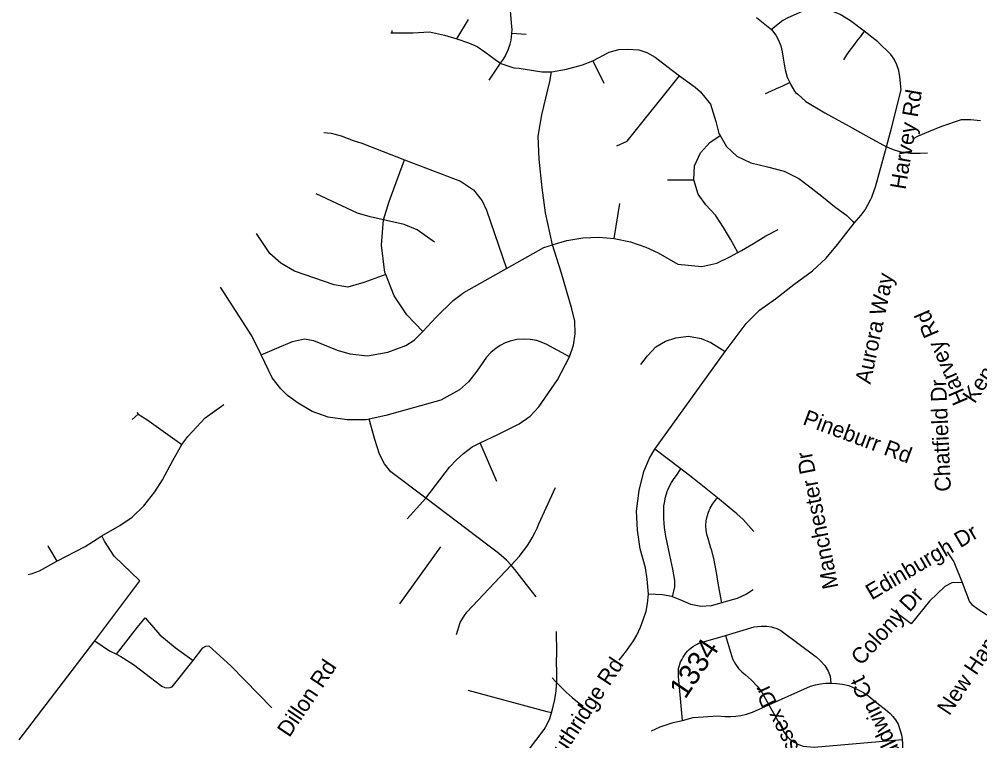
# Model space of a CAD drawing. Extents: x 1716282 to 1717158, y 799307 to 801078.
# Drawn here: x 1716814.2 to 1716897.5, y 800961.5 to 801024 of the extents above; entities that cross this region are included whole.
import ezdxf

# ---------------------------------------------------------------- set-up
doc = ezdxf.new("R2010")
doc.units = 0
for name, color, linetype in [('Exist Hydrographic Misc Water Feature', 7, 'Continuous'), ('Exist Road Non-System Type 51', 7, 'Continuous'), ('Exist Road Non-System Type 51 Label', 7, 'Continuous'), ('Exist Road Secondary Type 51 Label', 7, 'Continuous'), ('Exist Road Secondary Type 51 Number Label', 7, 'Continuous')]:
    doc.layers.add(name, color=color, linetype=linetype)

msp = doc.modelspace()

# ---------------------------------------------------------------- linework, layer by layer
at = {"layer": 'Exist Hydrographic Misc Water Feature'}
for points in [[(1716897.519, 801015.214), (1716896.644, 801015.32), (1716895.855, 801015.298), (1716894.144, 801014.747), (1716893.019, 801014.283), (1716892.114, 801013.884), (1716891.635, 801013.651)], [(1716860.405, 800966.992), (1716860.724, 800966.647), (1716861.623, 800965.752), (1716862.149, 800965.289), (1716862.763, 800964.799), (1716863.098, 800964.568)]]:
    msp.add_lwpolyline(points, dxfattribs=at)
at = {"layer": 'Exist Road Non-System Type 51'}
for p, q in [((1716852.16, 801022.332), (1716853.167, 801023.994)), ((1716858.155, 801022.702), (1716856.927, 801022.777)), ((1716854.944, 801018.748), (1716855.933, 801020.232)), ((1716863.949, 801020.433), (1716864.897, 801018.483)), ((1716870.409, 801010.113), (1716872.699, 801010.119)), ((1716865.789, 801005.031), (1716866.276, 801008.075)), ((1716869.316, 800986.79), (1716875.39, 800995.249)), ((1716855.619, 800983.999), (1716854.181, 800987.344)), ((1716871.572, 800985.091), (1716869.316, 800986.79)), ((1716847.86, 800980.768), (1716849.474, 800982.536)), ((1716847.212, 800973.402), (1716850.775, 800978.334)), ((1716814.237, 800961.621), (1716820.785, 800970.202))]:
    msp.add_line(p, q, dxfattribs=at)
for points in [[(1716856.927, 801022.777), (1716856.936, 801023.147), (1716856.929, 801023.382), (1716856.806, 801024.751), (1716856.785, 801025.112), (1716856.82, 801025.547), (1716856.869, 801025.913), (1716856.932, 801026.287)], [(1716887.449, 801022.977), (1716886.267, 801023.892), (1716885.375, 801024.443), (1716884.385, 801024.846), (1716883.768, 801024.93), (1716883.043, 801024.929), (1716882.545, 801024.843), (1716882.079, 801024.7), (1716880.827, 801024.146), (1716880.41, 801023.901), (1716879.43, 801023.125)], [(1716878.117, 801024.16), (1716879.418, 801023.141), (1716879.43, 801023.125)], [(1716846.428, 801022.859), (1716846.546, 801022.846)], [(1716846.546, 801022.846), (1716846.552, 801023.044)], [(1716846.546, 801022.846), (1716848.35, 801022.854), (1716849.778, 801022.934), (1716851.073, 801022.639), (1716852.16, 801022.332)], [(1716855.933, 801020.232), (1716856.196, 801020.571), (1716856.356, 801020.848), (1716856.44, 801021.016), (1716856.559, 801021.283), (1716856.67, 801021.558), (1716856.762, 801021.876), (1716856.848, 801022.221), (1716856.891, 801022.505), (1716856.927, 801022.777)], [(1716879.43, 801023.125), (1716879.789, 801022.647), (1716880.036, 801022.215), (1716880.226, 801021.717), (1716880.331, 801021.189), (1716880.416, 801020.655), (1716880.509, 801020.136), (1716880.608, 801019.634), (1716880.788, 801019.016), (1716880.994, 801018.534)], [(1716887.449, 801022.977), (1716887.18, 801022.611), (1716886.824, 801022.141), (1716886.519, 801021.752), (1716886.211, 801021.343), (1716885.927, 801020.935), (1716885.659, 801020.521)], [(1716889.368, 801012.981), (1716889.801, 801014.593), (1716890.643, 801017.916), (1716890.545, 801019.042), (1716890.437, 801019.585), (1716890.287, 801020.076), (1716890.046, 801020.576), (1716889.746, 801020.979), (1716888.639, 801022.063), (1716887.449, 801022.977)], [(1716852.16, 801022.332), (1716853.17, 801021.986), (1716853.921, 801021.653), (1716854.592, 801021.204), (1716855.138, 801020.808), (1716855.486, 801020.523), (1716855.933, 801020.232)], [(1716863.949, 801020.433), (1716865.357, 801021.161), (1716866.193, 801021.397), (1716866.975, 801021.444), (1716867.914, 801021.361), (1716868.605, 801021.129), (1716869.34, 801020.729), (1716870.351, 801019.961), (1716871.444, 801019.124)], [(1716855.933, 801020.232), (1716856.042, 801020.163), (1716857.081, 801019.826), (1716857.542, 801019.775), (1716857.908, 801019.726), (1716859.511, 801019.46), (1716860.357, 801019.474)], [(1716860.357, 801019.474), (1716861.645, 801019.685), (1716863.027, 801020.069), (1716863.949, 801020.433)], [(1716860.445, 801004.497), (1716859.835, 801007.267), (1716859.539, 801009.426), (1716859.295, 801011.919), (1716859.189, 801013.909), (1716859.516, 801015.747), (1716860.221, 801018.618), (1716860.357, 801019.474)], [(1716866.023, 801013.064), (1716866.901, 801013.465), (1716871.444, 801019.124)], [(1716871.444, 801019.124), (1716872.277, 801018.527), (1716872.796, 801018.127), (1716873.272, 801017.73), (1716874.129, 801016.664), (1716874.593, 801015.18), (1716874.86, 801014.122), (1716874.959, 801013.955)], [(1716880.994, 801018.534), (1716880.364, 801018.234), (1716879.814, 801017.984), (1716879.321, 801017.76), (1716878.878, 801017.557)], [(1716880.994, 801018.534), (1716881.093, 801018.332), (1716881.412, 801017.798), (1716881.507, 801017.691), (1716881.698, 801017.528), (1716882.387, 801016.893), (1716884.051, 801015.918), (1716886.159, 801014.749), (1716887.847, 801013.818), (1716889.368, 801012.981)], [(1716840.639, 801014.21), (1716841.275, 801014.143), (1716842.142, 801013.934), (1716843.167, 801013.509), (1716843.923, 801013.305), (1716847.605, 801011.854)], [(1716872.699, 801010.119), (1716872.742, 801011.333), (1716873.258, 801012.453), (1716874.116, 801013.366), (1716874.769, 801013.823), (1716874.959, 801013.955)], [(1716874.959, 801013.955), (1716875.522, 801013.01), (1716876.411, 801012.164), (1716877.631, 801011.589), (1716879.075, 801011.251), (1716880.506, 801010.871), (1716881.774, 801010.232), (1716882.866, 801009.416), (1716883.928, 801008.574), (1716884.883, 801007.804), (1716885.946, 801007.032), (1716886.449, 801006.503), (1716886.572, 801006.366)], [(1716886.572, 801006.366), (1716887.194, 801007.062), (1716887.371, 801007.284), (1716887.525, 801007.528), (1716888.001, 801008.382), (1716888.116, 801008.615), (1716888.177, 801008.777), (1716888.429, 801009.505), (1716888.963, 801011.488), (1716889.368, 801012.981)], [(1716889.368, 801012.981), (1716890.035, 801012.714), (1716890.622, 801012.547), (1716891.454, 801012.433), (1716892.284, 801012.423), (1716892.938, 801012.443)], [(1716845.797, 801006.648), (1716846.287, 801008.235), (1716847.605, 801011.854)], [(1716847.605, 801011.854), (1716852.46, 801010.001), (1716853.589, 801009.245), (1716854.347, 801008.304), (1716854.733, 801007.5), (1716856.467, 801002.426)], [(1716876.505, 801003.826), (1716875.86, 801004.991), (1716875.268, 801006), (1716874.553, 801007.048), (1716873.739, 801007.952), (1716873.073, 801008.872), (1716872.699, 801010.119)], [(1716845.797, 801006.648), (1716844.638, 801006.906), (1716843.548, 801007.229), (1716839.958, 801008.899)], [(1716845.996, 801001.922), (1716845.927, 801002.105), (1716845.631, 801004.464), (1716845.797, 801006.648)], [(1716850.213, 801004.728), (1716848.73, 801005.775), (1716847.591, 801006.251), (1716845.797, 801006.648)], [(1716875.39, 800995.249), (1716875.83, 800995.838), (1716877.212, 800997.665), (1716878.382, 800998.83), (1716879.749, 800999.814), (1716881.356, 801001.05), (1716882.964, 801002.247), (1716884.163, 801003.335), (1716885.137, 801004.502), (1716886.572, 801006.366)], [(1716845.996, 801001.922), (1716844.081, 801001.216), (1716842.722, 801000.815), (1716841.511, 801001.012), (1716838.098, 801002.198), (1716836.914, 801002.886), (1716835.943, 801003.741), (1716834.796, 801005.48)], [(1716876.505, 801003.826), (1716876.824, 801004.008), (1716877.851, 801004.598), (1716878.918, 801005.256), (1716879.994, 801005.81)], [(1716856.467, 801002.426), (1716859.699, 801004.259), (1716860.445, 801004.497)], [(1716860.445, 801004.497), (1716860.491, 801004.51), (1716861.698, 801004.871), (1716863.072, 801005.092), (1716864.462, 801005.141), (1716865.789, 801005.031)], [(1716861.905, 800994.787), (1716862.262, 800995.806), (1716862.401, 800996.793), (1716862.37, 800997.863), (1716862.108, 800998.941), (1716861.196, 801002.109), (1716860.445, 801004.497)], [(1716865.789, 801005.031), (1716867.208, 801004.742), (1716868.524, 801004.291), (1716869.601, 801003.782), (1716871.309, 801002.802), (1716873.369, 801002.615), (1716874.685, 801002.892), (1716875.803, 801003.434), (1716876.505, 801003.826)], [(1716849.2, 800996.996), (1716847.83, 800998.424), (1716846.722, 801000.085), (1716845.996, 801001.922)], [(1716849.2, 800996.996), (1716850.334, 800998.202), (1716851.834, 800999.676), (1716852.752, 801000.363), (1716856.467, 801002.426)], [(1716835.192, 800994.969), (1716834.399, 800996.612), (1716831.671, 801000.811)], [(1716835.192, 800994.969), (1716837.927, 800996.116), (1716838.965, 800996.337), (1716839.728, 800996.206), (1716841.791, 800995.366), (1716842.886, 800995.045), (1716844.413, 800994.878), (1716846.162, 800995.193), (1716847.721, 800995.77), (1716848.456, 800996.218), (1716849.2, 800996.996)], [(1716861.905, 800994.787), (1716859.898, 800995.886), (1716859.08, 800996.191), (1716858.504, 800996.302), (1716857.914, 800996.33), (1716857.342, 800996.275), (1716856.77, 800996.139), (1716856.355, 800995.991), (1716855.895, 800995.763), (1716855.529, 800995.517), (1716855.14, 800995.188), (1716854.73, 800994.747), (1716853.876, 800993.548), (1716853.17, 800992.623), (1716852.37, 800991.925), (1716850.758, 800991.037), (1716846.002, 800989.719), (1716844.569, 800989.391)], [(1716868.093, 800994.131), (1716868.669, 800994.861), (1716869.404, 800995.652), (1716870.241, 800996.143), (1716871.122, 800996.448), (1716872.212, 800996.564), (1716873.324, 800996.37), (1716874.147, 800996.026), (1716875.39, 800995.249)], [(1716844.569, 800989.391), (1716844.305, 800989.332), (1716842.643, 800989.319), (1716841.011, 800989.57), (1716839.613, 800990.052), (1716838.399, 800990.786), (1716837.488, 800991.45), (1716836.918, 800992.02), (1716836.147, 800992.976), (1716835.192, 800994.969)], [(1716854.181, 800987.344), (1716855.755, 800988.081), (1716857.552, 800988.994), (1716858.509, 800989.658), (1716859.257, 800990.459), (1716860.886, 800992.793), (1716861.905, 800994.787)], [(1716828.334, 800987.2), (1716828.845, 800987.903), (1716830.35, 800989.515), (1716831.965, 800990.649)], [(1716824.014, 800989.372), (1716824.538, 800989.815)], [(1716824.416, 800989.972), (1716824.538, 800989.815)], [(1716824.538, 800989.815), (1716825.291, 800989.352), (1716828.334, 800987.2)], [(1716849.474, 800982.536), (1716846.426, 800984.818), (1716845.877, 800985.515), (1716845.457, 800986.346), (1716845.05, 800987.634), (1716844.569, 800989.391)], [(1716821.389, 800979.287), (1716822.957, 800980.192), (1716824.01, 800980.89), (1716825.028, 800981.899), (1716825.987, 800983.085), (1716826.654, 800984.13), (1716827.535, 800985.822), (1716828.334, 800987.2)], [(1716849.474, 800982.536), (1716851.529, 800985.221), (1716852.124, 800985.872), (1716852.717, 800986.424), (1716853.486, 800986.984), (1716854.181, 800987.344)], [(1716868.773, 800974.238), (1716868.656, 800975.54), (1716868.489, 800976.522), (1716868.05, 800978.166), (1716867.802, 800979.774), (1716867.707, 800981.418), (1716867.957, 800983.22), (1716868.36, 800984.85), (1716868.844, 800986.016), (1716869.316, 800986.79)], [(1716870.263, 800979.262), (1716870.197, 800979.614), (1716870.147, 800980.006), (1716870.106, 800980.39), (1716870.083, 800980.794), (1716870.074, 800981.204), (1716870.079, 800981.416), (1716870.087, 800981.633), (1716870.101, 800981.881), (1716870.137, 800982.132), (1716870.233, 800982.639), (1716870.388, 800983.137), (1716870.552, 800983.525), (1716870.754, 800983.904), (1716870.996, 800984.249), (1716871.171, 800984.498), (1716871.572, 800985.091)], [(1716874.739, 800982.592), (1716872.574, 800984.303), (1716871.572, 800985.091)], [(1716856.862, 800976.743), (1716857.585, 800977.537), (1716857.823, 800977.835), (1716858.052, 800978.145), (1716858.27, 800978.456), (1716858.477, 800978.78), (1716858.672, 800979.112), (1716858.949, 800979.614), (1716859.112, 800979.962), (1716859.266, 800980.313), (1716860.701, 800983.484)], [(1716856.862, 800976.743), (1716856.453, 800977.171), (1716855.998, 800977.587), (1716855.642, 800977.875), (1716854.841, 800978.485), (1716849.474, 800982.536)], [(1716874.16, 800978.216), (1716874.071, 800978.533), (1716873.915, 800979.067), (1716873.824, 800979.39), (1716873.757, 800979.783), (1716873.74, 800980.174), (1716873.759, 800980.574), (1716873.835, 800980.961), (1716873.947, 800981.331), (1716874.106, 800981.687), (1716874.305, 800982.025), (1716874.466, 800982.258), (1716874.643, 800982.482), (1716874.693, 800982.535), (1716874.739, 800982.592)], [(1716877.892, 800979.666), (1716876.973, 800980.702), (1716876.409, 800981.186), (1716874.739, 800982.592)], [(1716817.501, 800977.085), (1716819.938, 800978.377), (1716821.389, 800979.287)], [(1716820.785, 800970.202), (1716824.685, 800975.405), (1716824.66, 800975.425), (1716822.454, 800977.539), (1716821.631, 800978.814), (1716821.389, 800979.287)], [(1716870.827, 800974.004), (1716871.031, 800974.883), (1716871.048, 800975.422), (1716870.871, 800976.389), (1716870.606, 800977.6), (1716870.25, 800979.258)], [(1716816.706, 800978.453), (1716816.764, 800978.311), (1716817.501, 800977.085)], [(1716875.099, 800973.481), (1716874.827, 800975.004), (1716874.649, 800976.106), (1716874.409, 800977.323), (1716874.189, 800978.225)], [(1716894.629, 800977.912), (1716895.205, 800977.048), (1716895.929, 800975.259)], [(1716815.023, 800975.939), (1716815.348, 800976.016), (1716815.982, 800976.252), (1716817.501, 800977.085)], [(1716852.138, 800970.751), (1716852.444, 800971.778), (1716852.807, 800972.401), (1716853.026, 800972.688), (1716856.862, 800976.743)], [(1716859.026, 800974.003), (1716858.38, 800974.81), (1716857.171, 800976.377), (1716856.862, 800976.743)], [(1716877.839, 800974.613), (1716877.262, 800974.223), (1716876.451, 800973.871), (1716875.284, 800973.531), (1716875.099, 800973.481)], [(1716895.929, 800975.259), (1716895.05, 800975.231), (1716894.447, 800974.91), (1716893.114, 800973.637), (1716891.51, 800971.674), (1716889.785, 800972.975)], [(1716895.929, 800975.259), (1716896.583, 800973.572), (1716896.769, 800973.352), (1716897.314, 800972.941), (1716902.939, 800969.364)], [(1716866.206, 800968.528), (1716866.858, 800969.339), (1716867.468, 800970.193), (1716867.759, 800970.685), (1716868.078, 800971.388), (1716868.284, 800972.024), (1716868.544, 800972.766), (1716868.664, 800973.419), (1716868.773, 800974.238)], [(1716870.827, 800974.004), (1716870.783, 800974.025), (1716869.968, 800974.176), (1716868.773, 800974.238)], [(1716875.099, 800973.481), (1716874.189, 800973.228), (1716873.28, 800973.173), (1716872.436, 800973.348), (1716871.508, 800973.74), (1716870.827, 800974.004)], [(1716822.666, 800969.031), (1716824.477, 800971.38), (1716825.147, 800972.183), (1716826.43, 800970.714), (1716827.744, 800969.612), (1716829.3, 800968.501)], [(1716875.434, 800970.67), (1716877.926, 800971.409), (1716878.561, 800971.475), (1716879.006, 800971.457), (1716879.382, 800971.397), (1716879.874, 800971.255), (1716880.225, 800971.103), (1716883.273, 800968.821), (1716883.673, 800968.466), (1716884.051, 800968.047), (1716884.339, 800967.562), (1716884.492, 800967.139), (1716884.571, 800966.526)], [(1716860.364, 800963.958), (1716860.505, 800964.513), (1716860.648, 800965.109), (1716860.761, 800965.873), (1716860.819, 800966.711), (1716860.826, 800967.463), (1716860.8, 800968.414), (1716860.83, 800969.131), (1716860.787, 800971.016)], [(1716871.698, 800963.295), (1716871.347, 800967.102), (1716871.37, 800967.802), (1716871.407, 800967.965), (1716871.469, 800968.166), (1716871.538, 800968.368), (1716871.634, 800968.558), (1716871.756, 800968.789), (1716871.871, 800968.967), (1716872.003, 800969.136), (1716872.148, 800969.292), (1716872.295, 800969.44), (1716872.458, 800969.577), (1716872.666, 800969.737), (1716872.85, 800969.847), (1716872.99, 800969.919), (1716873.132, 800969.988), (1716875.434, 800970.67)], [(1716875.434, 800970.67), (1716876.041, 800968.649), (1716876.302, 800968.165), (1716876.562, 800967.812), (1716876.847, 800967.506), (1716877.155, 800967.249), (1716877.696, 800966.796), (1716878.181, 800966.27), (1716878.576, 800965.744), (1716879.187, 800964.644)], [(1716820.785, 800970.202), (1716822.052, 800969.322), (1716822.666, 800969.031)], [(1716829.3, 800968.501), (1716830.157, 800969.603), (1716830.412, 800969.739), (1716830.662, 800969.75), (1716832.598, 800967.988), (1716836.115, 800964.398)], [(1716822.666, 800969.031), (1716823.038, 800968.853), (1716824.141, 800968.148), (1716826.593, 800966.278), (1716826.842, 800966.168), (1716827.029, 800966.134), (1716827.309, 800966.156), (1716827.483, 800966.223), (1716829.3, 800968.501)], [(1716879.187, 800964.644), (1716882.785, 800966.279), (1716883.232, 800966.393), (1716883.654, 800966.468), (1716884.085, 800966.517), (1716884.571, 800966.526)], [(1716884.571, 800966.526), (1716885.048, 800966.505), (1716885.579, 800966.444), (1716886.105, 800966.319), (1716886.494, 800966.155), (1716886.862, 800965.987), (1716887.387, 800965.71), (1716887.842, 800965.392), (1716888.233, 800965.093), (1716888.686, 800964.724), (1716889.299, 800964.251), (1716889.687, 800963.913), (1716889.942, 800963.637), (1716890.159, 800963.34), (1716890.405, 800962.966), (1716890.562, 800962.444), (1716890.672, 800962.054), (1716890.744, 800961.639)], [(1716860.364, 800963.958), (1716859.983, 800964.06), (1716853.122, 800965.906)], [(1716871.698, 800963.295), (1716872.633, 800963.558), (1716874.756, 800963.691), (1716875.368, 800963.634), (1716875.897, 800963.631), (1716876.323, 800963.667), (1716876.75, 800963.734), (1716877.264, 800963.853), (1716877.772, 800964.016), (1716879.187, 800964.644)], [(1716879.187, 800964.644), (1716880.219, 800962.795), (1716880.449, 800962.345), (1716880.689, 800962.018), (1716881.015, 800961.691), (1716881.383, 800961.42), (1716881.745, 800961.229), (1716882.172, 800961.08), (1716883.117, 800960.993), (1716890.744, 800961.639)], [(1716855.743, 800957.241), (1716858.989, 800961.563), (1716859.72, 800962.52), (1716860.023, 800963.026), (1716860.223, 800963.481), (1716860.364, 800963.958)], [(1716869.031, 800962.41), (1716869.765, 800962.748), (1716870.898, 800963.121), (1716871.698, 800963.295)], [(1716890.744, 800961.639), (1716890.765, 800961.268), (1716890.797, 800960.455), (1716890.782, 800960.015), (1716890.726, 800959.581), (1716890.619, 800959.167), (1716890.434, 800958.837), (1716890.167, 800958.506), (1716889.895, 800958.243), (1716889.415, 800957.931), (1716884.837, 800956.516), (1716884.192, 800956.188), (1716883.864, 800955.937), (1716883.269, 800955.323), (1716886.507, 800952.79)]]:
    msp.add_lwpolyline(points, dxfattribs=at)

# ---------------------------------------------------------------- texts
at = {"layer": 'Exist Road Non-System Type 51 Label'}
for s, rotation, p in [('Aurora Way', 78.01785, (1716887.99, 800992.366)), ('Chatfield Dr', 92.59416, (1716894.972, 800983.143)), ('Pineburr Rd', 339.58584, (1716882.041, 800988.961)), ('Manchester Dr', 101.22156, (1716885.228, 800974.831)), ('Edinburgh Dr', 30.48219, (1716888.091, 800973.69)), ('New Hampshire Dr', 56.20506, (1716894.811, 800963.653)), ('Colony Dr', 47.78234, (1716887.183, 800967.989)), ('Southridge Rd', 56.63557, (1716860.186, 800958.339)), ('Bauldwin Ct', 115.89583, (1716891.681, 800958.443)), ('Sussex Dr', 116.04965, (1716882.805, 800958.947))]:
    msp.add_text(s, height=1.3775, rotation=rotation, dxfattribs=at).set_placement(p)
at = {"layer": 'Exist Road Secondary Type 51 Label'}
for s, rotation, p in [('Harvey Rd', 80.54638, (1716891.035, 801009.218)), ('Ken Coy Rd', 56.20506, (1716897.01, 800990.668)), ('Harvey Rd', 113.34384, (1716896.477, 800990.98)), ('Dillon Rd', 56.20506, (1716837.639, 800961.766))]:
    msp.add_text(s, height=1.3775, rotation=rotation, dxfattribs=at).set_placement(p)
at = {"layer": 'Exist Road Secondary Type 51 Number Label'}
msp.add_text('1334', height=1.8125, rotation=56.20506, dxfattribs=at).set_placement((1716871.938, 800965.085))

doc.saveas('drawing.dxf')
